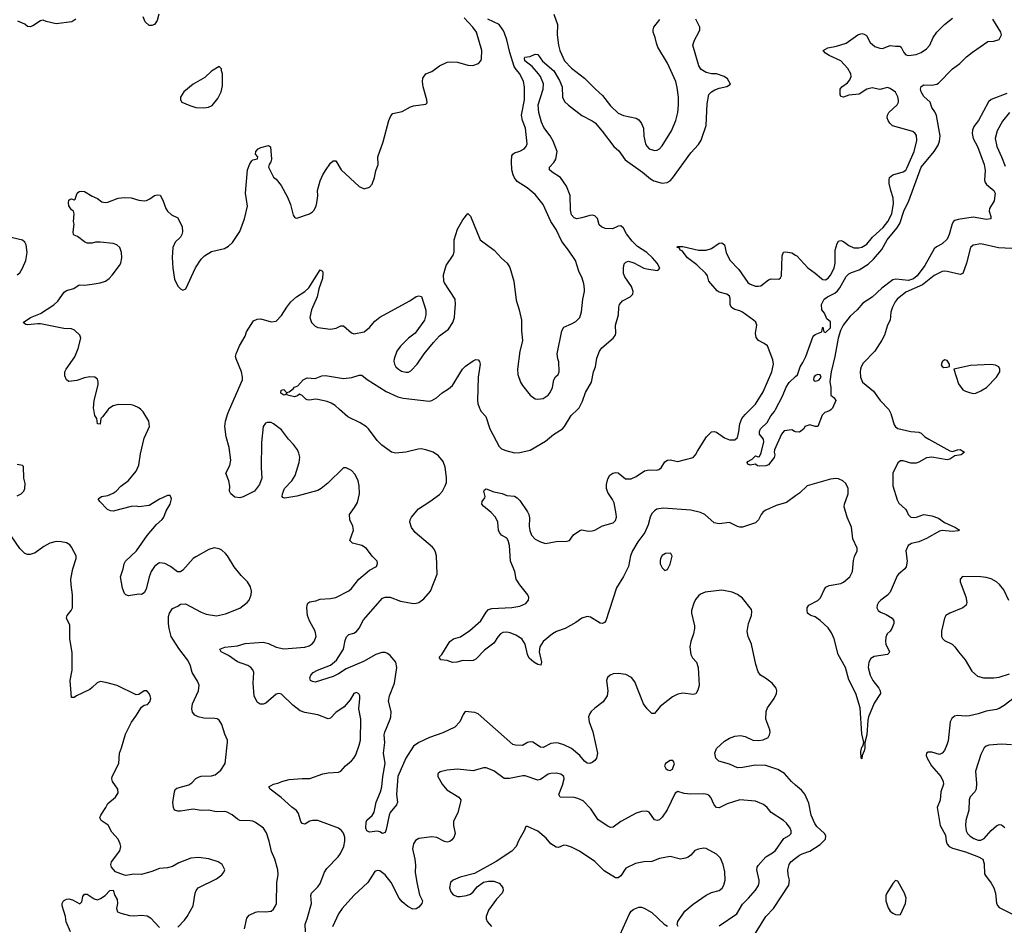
# Model space of a CAD drawing. Header units: inches. Extents: x 2134017 to 2292458, y 756222 to 916513.
# Tile 326 of 387: x 2234010 to 2241611, y 866021 to 873007. Entities that reach past the tile are written whole.
import ezdxf

# ---------------------------------------------------------------- set-up
doc = ezdxf.new("R2010")
doc.units = ezdxf.units.IN
doc.header["$MEASUREMENT"] = 0
for name, color, linetype in [('C2836', 7, 'Continuous'), ('C2837', 7, 'Continuous'), ('C2846', 7, 'Continuous'), ('C2847', 7, 'Continuous')]:
    doc.layers.add(name, color=color, linetype=linetype)

msp = doc.modelspace()

# ---------------------------------------------------------------- linework, layer by layer
at = {"layer": 'C2836', "color": 5}
for points, elevation in [([(2234693.3, 870000), (2234650, 869942.7), (2234634.8, 869930), (2234630, 869888), (2234610, 869888.7), (2234606, 869930), (2234590, 869954), (2234580.7, 870000)], 360), ([(2235746, 865994), (2235763.9, 866076.1), (2235781.4, 866098.5), (2235830, 866122.4), (2235850, 866126.4), (2235910, 866123.8), (2235950, 866130.6), (2235970, 866144.9), (2235985.1, 866170), (2235991.3, 866190), (2235994.7, 866350), (2236004, 866410), (2236003.5, 866450), (2235980.4, 866530), (2235953.5, 866590), (2235935.3, 866670), (2235914.5, 866734.5), (2235890.8, 866770.8), (2235830, 866813), (2235810, 866823), (2235790, 866826.3), (2235710, 866829.6), (2235690, 866839.6), (2235650, 866872.6), (2235610, 866892.4), (2235590, 866898.3), (2235530, 866896.3), (2235466, 866910), (2235410, 866906.3), (2235350, 866916.8), (2235250, 866900.4), (2235230, 866901.1), (2235204.5, 866910), (2235196.2, 866930), (2235192.5, 866967.5), (2235203.5, 867050), (2235211, 867069), (2235221.8, 867078.2), (2235314.6, 867105.4), (2235339.1, 867120.9), (2235370, 867152.4), (2235394.5, 867165.5), (2235410, 867170.3), (2235490, 867174.6), (2235517.4, 867182.6), (2235562.2, 867217.8), (2235596.3, 867270), (2235614.5, 867434.5), (2235613.6, 867450), (2235594.5, 867494.5), (2235571.1, 867571.1), (2235550, 867602.7), (2235532.8, 867612.8), (2235516.1, 867616.1), (2235430, 867619.7), (2235388.4, 867628.5), (2235361.7, 867641.7), (2235344, 867664), (2235338.7, 867690), (2235344.7, 867730), (2235389.6, 867830), (2235394.3, 867874.3), (2235383.3, 867903.3), (2235340.7, 867970), (2235326.9, 868030), (2235305.7, 868070), (2235237.4, 868157.4), (2235179.8, 868250), (2235162.5, 868310), (2235158, 868350), (2235158.2, 868401.8), (2235165.1, 868430), (2235190, 868465.5), (2235230, 868484), (2235250, 868498.8), (2235290, 868500.7), (2235410, 868435.5), (2235450, 868420.4), (2235530, 868408), (2235597.5, 868422.5), (2235710, 868468.4), (2235764.5, 868510), (2235780.7, 868530), (2235796.2, 868570), (2235798, 868598), (2235791.7, 868631.7), (2235769.4, 868670), (2235720, 868720), (2235665.2, 868785.2), (2235614.5, 868870), (2235598, 868890), (2235570, 868914.5), (2235550, 868924.5), (2235510, 868932), (2235470, 868919.5), (2235370, 868864.5), (2235350, 868849.4), (2235270, 868759.3), (2235250, 868746.6), (2235227.6, 868747.6), (2235173.2, 868790), (2235130, 868811.3), (2235090, 868817), (2235076, 868810), (2235050, 868789.2), (2235024.9, 868750), (2235008.7, 868710), (2234985.5, 868614.5), (2234970, 868585.2), (2234950, 868573.2), (2234930, 868575.1), (2234850, 868561.2), (2234830, 868569), (2234819.3, 868579.3), (2234802.5, 868622.5), (2234786.6, 868710), (2234809.5, 868770), (2234816.2, 868810), (2234827.6, 868830), (2234911.8, 868910), (2234993.1, 869026.9), (2235066.8, 869113.2), (2235110, 869150.5), (2235123, 869170), (2235140.9, 869219.1), (2235171.6, 869270), (2235181.2, 869310), (2235179.3, 869319.3), (2235170, 869335.3), (2235150, 869337.2), (2235090, 869309.3), (2235010, 869259.5), (2234930, 869249.4), (2234910, 869254), (2234870, 869252.3), (2234730, 869216.3), (2234710, 869217.6), (2234688.4, 869228.4), (2234627, 869290), (2234616, 869310), (2234642, 869330), (2234690, 869336.5), (2234730, 869353.7), (2234754, 869370), (2234791.2, 869408.8), (2234850, 869453.4), (2234910, 869523), (2234929.7, 869570), (2234941.3, 869658.7), (2234970, 869778), (2235011.9, 869868.1), (2235007.3, 869910), (2234962.5, 869982.5), (2234944.4, 870000)], 360), ([(2236215.1, 865970), (2236213.3, 866030), (2236229.8, 866070.2), (2236261.4, 866190), (2236257.4, 866250), (2236263, 866270), (2236310, 866317), (2236330, 866343.8), (2236363.5, 866430), (2236380.5, 866459.5), (2236467.1, 866550), (2236485.1, 866574.9), (2236511.4, 866630), (2236520.3, 866670), (2236520, 866700), (2236510, 866731.6), (2236493, 866753), (2236470, 866769.7), (2236310, 866828.3), (2236270, 866829.7), (2236250, 866824.2), (2236210, 866802), (2236190, 866805.2), (2236180.8, 866820.8), (2236162.5, 866882.5), (2236147.4, 866907.4), (2236110, 866932.8), (2236027.4, 867007.4), (2235942.7, 867070), (2235933.2, 867090), (2235968.7, 867110), (2236010, 867118.7), (2236034, 867130), (2236090, 867145.5), (2236190, 867153), (2236250, 867152.7), (2236350, 867188.2), (2236390, 867197.1), (2236470, 867203), (2236490, 867210.6), (2236525.1, 867250), (2236570.6, 867289.4), (2236589.8, 867310.2), (2236604.4, 867335.6), (2236630.6, 867409.4), (2236639.8, 867450), (2236642, 867610), (2236628.3, 867690), (2236636.4, 867770), (2236634.3, 867790), (2236627.3, 867807.3), (2236610, 867818), (2236590, 867809.3), (2236559.9, 867760.1), (2236514.5, 867705.5), (2236450, 867661.5), (2236410, 867619.7), (2236390, 867612.6), (2236310, 867645.4), (2236210, 867663.1), (2236174.8, 867674.8), (2236118.5, 867718.5), (2236030, 867803.7), (2236010, 867809.5), (2235990, 867804.5), (2235910, 867735.1), (2235890, 867726), (2235866, 867726), (2235842.5, 867742.5), (2235819.5, 867790), (2235811.1, 867890), (2235816.9, 867970), (2235810, 867992), (2235794, 868010), (2235770, 868026), (2235690, 868053.6), (2235621.8, 868101.8), (2235565.2, 868130), (2235554, 868150), (2235593.3, 868166.7), (2235690, 868176.5), (2235750, 868194.3), (2235890, 868206), (2235930, 868193.7), (2235990, 868165.3), (2236050, 868154.6), (2236210, 868165.7), (2236244, 868176), (2236268.3, 868191.7), (2236282.9, 868210), (2236297.4, 868250), (2236289.7, 868290), (2236246.2, 868370), (2236232.1, 868410), (2236225.1, 868470), (2236227.6, 868490), (2236235.1, 868504.9), (2236250, 868517.1), (2236295.6, 868524.4), (2236330, 868535.8), (2236410, 868541.3), (2236449.7, 868550.3), (2236550, 868600.4), (2236570, 868618.4), (2236628.2, 868691.8), (2236710, 868759.3), (2236765.2, 868790), (2236772.5, 868812.5), (2236769.3, 868830), (2236729.7, 868869.7), (2236687.9, 868927.9), (2236650, 868951.8), (2236579, 868970), (2236559.3, 868990), (2236585.6, 869070), (2236580.5, 869100.5), (2236558, 869150), (2236556, 869190), (2236595.2, 869244.8), (2236616.6, 869283.4), (2236633.7, 869350), (2236629.7, 869410), (2236622, 869450), (2236598.3, 869498.3), (2236570, 869529.2), (2236530, 869549.2), (2236510, 869549.2), (2236387.7, 869432.3), (2236338, 869390), (2236310, 869374), (2236150, 869331.5), (2236055.3, 869315.3), (2236041.2, 869321.2), (2236035.3, 869330), (2236037.2, 869350), (2236052.7, 869390), (2236110.9, 869449.1), (2236136.4, 869490), (2236167.1, 869590), (2236171, 869631), (2236164.2, 869664.2), (2236153.3, 869690), (2236124.2, 869730), (2236086, 869770), (2236030, 869842), (2235969, 869890), (2235950, 869898.4), (2235921.1, 869898.9), (2235906.6, 869893.4), (2235888, 869870), (2235875.3, 869744.7), (2235874.9, 869550), (2235879.3, 869470), (2235859.9, 869420.1), (2235822.8, 869370), (2235734.2, 869325.8), (2235710, 869319.5), (2235670, 869324.5), (2235639, 869350), (2235629.5, 869369.5), (2235632.5, 869407.5), (2235625.1, 869450), (2235600.7, 869510), (2235632.9, 869567.1), (2235638.9, 869610), (2235625.8, 869705.8), (2235604.2, 869790), (2235593, 869870), (2235598.7, 869910), (2235616.1, 869970), (2235629.2, 870000)], 340), ([(2240000, 867102.3), (2239967.3, 867130), (2239913, 867193), (2239862.4, 867222.4), (2239770, 867254.2), (2239690, 867257.2), (2239590, 867238), (2239550, 867235.6), (2239490, 867263.6), (2239406.8, 867286.8), (2239384, 867310), (2239377, 867350), (2239390, 867384), (2239450, 867440.5), (2239490, 867465.5), (2239530, 867479.3), (2239574.2, 867485.8), (2239610, 867478.4), (2239670, 867450.3), (2239710, 867446.5), (2239750, 867451.7), (2239787, 867470), (2239798.7, 867490), (2239802, 867510), (2239799.7, 867530), (2239770.9, 867610), (2239771.1, 867670), (2239782.7, 867697.3), (2239834.7, 867770), (2239852, 867810), (2239855.1, 867830), (2239849.4, 867850), (2239818, 867890), (2239768.1, 867928.1), (2239729.7, 867949.7), (2239710, 867975.3), (2239692.2, 868032.3), (2239660.3, 868190), (2239634, 868250), (2239626.3, 868286.4), (2239635.9, 868350), (2239659.7, 868410), (2239662.4, 868442.4), (2239658.3, 868458.3), (2239590, 868543.6), (2239550, 868571.5), (2239510, 868591.3), (2239430, 868605.7), (2239301, 868590), (2239265.4, 868574.6), (2239250, 868562), (2239226.8, 868533.2), (2239213.9, 868506.1), (2239197, 868450), (2239195.3, 868430), (2239220.3, 868330), (2239220.3, 868310), (2239211.6, 868270), (2239190.2, 868210), (2239183.6, 868170), (2239192, 868110), (2239204.8, 868084.8), (2239234, 868050), (2239247.9, 868010), (2239254.7, 867870), (2239245.5, 867834.5), (2239230, 867807.6), (2239210, 867800.5), (2239130, 867811.1), (2239090, 867804.7), (2239050, 867784.2), (2238953.7, 867710), (2238910, 867655.6), (2238890, 867653.6), (2238853.3, 867690), (2238825.1, 867730), (2238758.5, 867898.5), (2238732.3, 867932.3), (2238690, 867955.8), (2238630, 867964.2), (2238590, 867959.6), (2238567.3, 867950), (2238547.6, 867932.4), (2238538.7, 867910), (2238550.3, 867830), (2238544.2, 867790), (2238514, 867746), (2238450, 867697.2), (2238422.4, 867670), (2238407.3, 867650), (2238400.6, 867630), (2238406.6, 867590), (2238433.7, 867513.7), (2238470.8, 867350), (2238461.4, 867310), (2238450, 867291.8), (2238430, 867276.2), (2238410, 867269.8), (2238390, 867272.6), (2238370, 867288.2), (2238335, 867330), (2238270, 867383.9), (2238210, 867412.4), (2238170, 867425), (2238150, 867427.8), (2238110, 867423.1), (2238050, 867393.6), (2238030, 867395.9), (2237970, 867434.5), (2237950, 867436), (2237930.5, 867430), (2237890, 867408.9), (2237838, 867410), (2237816.3, 867416.3), (2237550, 867651.5), (2237522.3, 867662.3), (2237448.8, 867671.2), (2237432, 867648), (2237408.7, 867590), (2237370, 867549.6), (2237275.6, 867504.4), (2237173, 867470), (2237090, 867432.3), (2237050, 867402), (2236990.9, 867310), (2236927.7, 867170), (2236919.7, 867030), (2236925.3, 866970), (2236919.5, 866950), (2236870.2, 866890), (2236861, 866870), (2236839, 866761), (2236830, 866736), (2236810, 866729.2), (2236790, 866742.9), (2236770, 866747.6), (2236710, 866739.6), (2236690, 866749.4), (2236682.2, 866770), (2236683.1, 866816.9), (2236688.8, 866831.2), (2236730, 866868.7), (2236745.3, 866894.7), (2236761.2, 866970), (2236795.2, 867050), (2236805.8, 867090), (2236813.6, 867170), (2236831.1, 867270), (2236818.2, 867350), (2236827.6, 867430), (2236824.5, 867490), (2236828.3, 867511.7), (2236870.8, 867610), (2236875.3, 867630), (2236878, 867670), (2236857.6, 867750), (2236865, 867790), (2236903.9, 867890), (2236922, 868010), (2236913.6, 868050), (2236870, 868102.2), (2236850, 868118.5), (2236830, 868125.5), (2236804.5, 868124.5), (2236758.7, 868110), (2236663.3, 868056.6), (2236530, 867999.9), (2236470, 867959.8), (2236430, 867939.8), (2236290, 867897), (2236270, 867900.9), (2236254, 867910), (2236249.3, 867930), (2236257.2, 867950), (2236276, 867970), (2236309.6, 867990), (2236410, 868027.8), (2236454.6, 868065.4), (2236510, 868150.4), (2236522.7, 868217.3), (2236533.8, 868246.2), (2236550, 868264), (2236590, 868274.2), (2236610, 868286.4), (2236630, 868314), (2236663.7, 868376.3), (2236810, 868544), (2236830, 868552.4), (2236870, 868551.3), (2236950, 868520.9), (2237050, 868503.1), (2237070, 868504.9), (2237090, 868512.2), (2237130, 868539.3), (2237181.4, 868598.6), (2237231.9, 868730), (2237226.6, 868870), (2237220.5, 868900.5), (2237210, 868922.9), (2237197.3, 868937.3), (2237063.5, 869050), (2237034.5, 869090), (2237022, 869130), (2237025.1, 869150), (2237035.1, 869170), (2237087.2, 869232.8), (2237176.9, 869290), (2237250, 869344.9), (2237272.8, 869370), (2237295.1, 869410), (2237303.5, 869436.5), (2237304.1, 869475.9), (2237293.8, 869553.8), (2237278.8, 869598.8), (2237241.8, 869641.8), (2237202.7, 869670), (2237144, 869690), (2237110, 869695.4), (2237086, 869694), (2236990, 869672), (2236910, 869662.9), (2236879, 869670), (2236805.6, 869725.6), (2236770, 869760.9), (2236702.9, 869850), (2236686.1, 869866.1), (2236637.7, 869897.7), (2236542.7, 869942.7), (2236477.9, 870000)], 320), ([(2240000, 869332.7), (2239930, 869282.7), (2239850, 869259.1), (2239770, 869224.5), (2239750, 869210.8), (2239733.2, 869190), (2239711.9, 869148.1), (2239690, 869125.1), (2239590, 869092.4), (2239570, 869091.1), (2239550, 869096.9), (2239490, 869127.8), (2239410, 869116.9), (2239370, 869126.3), (2239299.6, 869190), (2239264.5, 869204.5), (2239190, 869222.9), (2238978.2, 869238.2), (2238929.4, 869230.6), (2238910, 869219.1), (2238890, 869198), (2238877.6, 869170), (2238862, 869110), (2238834.5, 869050), (2238781.8, 868978.2), (2238740.6, 868910), (2238726, 868870), (2238710.1, 868790), (2238670, 868710.6), (2238616.6, 868623.4), (2238534.7, 868370), (2238524.5, 868355.5), (2238510, 868348.7), (2238490, 868350.8), (2238416.9, 868396.9), (2238390, 868402.8), (2238350, 868390.8), (2238303.8, 868356.2), (2238219.6, 868310), (2238153.8, 868286.2), (2238123.8, 868270), (2238050.5, 868209.4), (2238025, 868170), (2238019, 868130), (2238038, 868050), (2238032.5, 868027.5), (2238010, 868033), (2237977.6, 868050), (2237941.7, 868081.7), (2237929.9, 868109.9), (2237910.6, 868190), (2237886, 868230), (2237840, 868260), (2237797.1, 868277.1), (2237770, 868282.7), (2237740.4, 868279.6), (2237721.3, 868270), (2237702.9, 868250), (2237670, 868196.4), (2237596.7, 868143.3), (2237530, 868075.1), (2237510, 868064.4), (2237490, 868060.2), (2237430, 868062.6), (2237384, 868050), (2237350, 868047.3), (2237310, 868063.5), (2237262, 868070), (2237248.7, 868090), (2237269, 868110), (2237331.5, 868210), (2237359.5, 868230), (2237413.3, 868246.7), (2237484.1, 868295.9), (2237569.9, 868370.1), (2237610, 868437.1), (2237630, 868458.3), (2237654.8, 868465.2), (2237810, 868473.2), (2237870, 868482.3), (2237916.2, 868503.8), (2237936.4, 868530), (2237939.8, 868550), (2237932.3, 868570), (2237870, 868646.1), (2237843, 868690), (2237831.4, 868750), (2237799.7, 868830), (2237791.3, 868951.3), (2237781.6, 868990), (2237770, 869007.7), (2237729.8, 869029.8), (2237714.3, 869050), (2237707.2, 869070), (2237702, 869130), (2237683.9, 869170), (2237650, 869206.3), (2237590, 869253.2), (2237576, 869270), (2237579.3, 869290), (2237600.9, 869319.1), (2237602.9, 869330), (2237593.6, 869370), (2237598.9, 869381.1), (2237610, 869388.2), (2237670, 869364.9), (2237733.1, 869353.1), (2237770, 869337.2), (2237830, 869331.7), (2237850, 869318.4), (2237870, 869298.4), (2237930.2, 869210), (2237939.3, 869190), (2237944.5, 869164.4), (2237943.2, 869096.8), (2237947.1, 869067), (2237961.8, 869030), (2237990, 868999.6), (2238030, 868978.3), (2238070, 868967), (2238150, 868980.4), (2238235.9, 868984.1), (2238253.2, 868990), (2238286, 869034), (2238334.2, 869065.8), (2238350, 869070.4), (2238401.8, 869061.8), (2238430, 869062.9), (2238450, 869069.3), (2238510, 869103), (2238590, 869125.6), (2238610, 869144.9), (2238616, 869170), (2238614.9, 869194.9), (2238598.7, 869278.7), (2238586.6, 869306.6), (2238550, 869360.9), (2238539.1, 869390), (2238539.7, 869420.3), (2238550, 869464.7), (2238566.3, 869493.7), (2238589, 869510), (2238610, 869514.4), (2238630, 869510.3), (2238686.2, 869466.2), (2238730, 869465.6), (2238770, 869483), (2238833.2, 869526.8), (2238870, 869534), (2238928.9, 869531.1), (2238943.7, 869536.3), (2238962, 869550), (2238990, 869595.8), (2239010, 869608.8), (2239030, 869612.2), (2239090, 869598.7), (2239210, 869628.9), (2239227.8, 869650), (2239241.4, 869678.6), (2239312.4, 869790), (2239350, 869827.6), (2239370, 869831.3), (2239390, 869825.2), (2239450, 869781.7), (2239490, 869766.3), (2239530, 869765.2), (2239550, 869784.4), (2239561.1, 869830), (2239568.2, 869890), (2239585.2, 869930), (2239610, 869961.2), (2239649.2, 870000)], 280), ([(2237563.5, 870000), (2237570, 869988), (2237606.9, 869946.9), (2237640.2, 869850), (2237710, 869714.9), (2237730, 869697), (2237762.4, 869682.4), (2237830, 869666.5), (2237871.4, 869668.6), (2237950, 869686), (2238070, 869756.5), (2238130, 869806.3), (2238199.7, 869850), (2238216.4, 869870), (2238266.1, 869953.9), (2238315.4, 870000)], 320), ([(2240000, 869828.2), (2239990, 869829.2), (2239970, 869842), (2239910, 869835.3), (2239890, 869808.7), (2239837.3, 869690), (2239834.8, 869670), (2239838.8, 869650), (2239834.8, 869630), (2239790, 869574), (2239770, 869566), (2239722.7, 869562.7), (2239705.6, 869565.6), (2239690, 869578), (2239650, 869569.2), (2239630, 869578), (2239626, 869590), (2239630, 869598), (2239664, 869616), (2239690, 869642), (2239710, 869634), (2239722, 869638), (2239734, 869666), (2239753.2, 869750), (2239752, 869772), (2239721.2, 869810), (2239722, 869830), (2239729.6, 869850), (2239779.8, 869900.2), (2239808.4, 869950), (2239836.6, 869983.4), (2239845.2, 870000)], 260), ([(2233990, 869332.7), (2234019.7, 869350), (2234040.4, 869370), (2234049.8, 869390), (2234052.2, 869430), (2234041.3, 869470), (2234039, 869559), (2234030, 869568), (2233990, 869575.3)], 380), ([(2235230, 866006.8), (2235280.6, 866059.4), (2235302.9, 866090), (2235348.1, 866171.9), (2235364, 866270), (2235371.8, 866290), (2235387.3, 866310), (2235530, 866379.3), (2235569.3, 866410), (2235586, 866430), (2235592.7, 866450), (2235573.2, 866490), (2235542, 866510), (2235470, 866534.5), (2235390, 866542.9), (2235330, 866537.6), (2235237.3, 866502.7), (2235190, 866475.1), (2235150, 866463.7), (2235090, 866458), (2235030, 866435.1), (2234950, 866412.3), (2234890, 866415.1), (2234830, 866405.2), (2234810, 866409), (2234750, 866434), (2234719, 866470), (2234713.2, 866490), (2234719.3, 866510), (2234783.5, 866596.5), (2234789.7, 866630), (2234786.2, 866650), (2234770, 866684.2), (2234720.4, 866740.4), (2234693.6, 866793.6), (2234639, 866830), (2234629.2, 866850), (2234636, 866870), (2234675.1, 866930), (2234690, 866961), (2234749.5, 867010.5), (2234770, 867042), (2234766.6, 867070), (2234727, 867130), (2234720.7, 867150), (2234722.9, 867170), (2234774, 867270), (2234780.5, 867350), (2234796.3, 867390), (2234825.3, 867494.7), (2234871.9, 867588.1), (2234906.8, 867633.2), (2234950, 867704.7), (2234970, 867718), (2234995.1, 867724.9), (2235014.8, 867745.2), (2235021.2, 867770), (2235017.2, 867790), (2235009.3, 867809.3), (2234990, 867828.7), (2234970, 867829), (2234930, 867802), (2234910, 867799), (2234762, 867870), (2234675.2, 867895.2), (2234630, 867901.6), (2234607.4, 867892.6), (2234570, 867854.5), (2234550, 867840.7), (2234447.9, 867792.1), (2234430, 867779), (2234410, 867778), (2234398.7, 867910), (2234415.8, 867990), (2234415.6, 868124.4), (2234397.7, 868230), (2234395.6, 868335.6), (2234371.8, 868390), (2234376.2, 868410), (2234407.6, 868450), (2234416.9, 868470), (2234416.9, 868570), (2234406.4, 868646.4), (2234405.6, 868690), (2234421.1, 868770), (2234446.6, 868850), (2234446, 868870), (2234410, 868938.4), (2234395.9, 868955.9), (2234370, 868971.1), (2234330, 868979.7), (2234290, 868980.5), (2234242.8, 868970), (2234196, 868944), (2234130, 868895.1), (2234090, 868881.7), (2234070, 868881), (2234050, 868888.4), (2234010, 868928.5), (2233944.4, 869024.4)], 380), ([(2239410, 866017.7), (2239546.3, 866110), (2239590, 866184.2), (2239637.2, 866230), (2239689, 866291), (2239712.3, 866327.7), (2239717.6, 866350), (2239717.2, 866370), (2239699.8, 866450), (2239702.8, 866470), (2239710, 866483.1), (2239769.9, 866550.1), (2239821.3, 866578.7), (2239843.2, 866596.8), (2239908.9, 866691.1), (2239950, 866712.7), (2239965.6, 866730), (2239966.3, 866750), (2239958.3, 866770), (2239930, 866807.6), (2239906, 866830), (2239811.8, 866890), (2239779.7, 866930), (2239751.7, 866951.7), (2239690, 866979.7), (2239570, 866988.4), (2239470, 866958.7), (2239410, 866927.8), (2239390, 866929.6), (2239370, 866949.4), (2239346.3, 867006.3), (2239330, 867023.6), (2239317.2, 867030), (2239290, 867035.6), (2239190, 867032.8), (2239138.7, 867038.7), (2239090, 867052.3), (2239070, 867041.2), (2239007.5, 866912.5), (2238970, 866854), (2238950, 866835.1), (2238930, 866828.5), (2238910, 866834), (2238870, 866894.7), (2238850, 866902), (2238810, 866898.3), (2238770, 866886), (2238650, 866822), (2238590, 866776.9), (2238570, 866775.8), (2238550, 866784.7), (2238475, 866835), (2238420, 866920), (2238359.8, 866979.8), (2238319.6, 866999.6), (2238290, 867007.3), (2238181.2, 867010), (2238171.8, 867030), (2238199.2, 867100.8), (2238212.6, 867150), (2238209.5, 867170), (2238186.9, 867186.9), (2238150, 867194.3), (2238110, 867192.4), (2238090, 867187.1), (2238030, 867145.6), (2238010, 867141.6), (2237912.7, 867172.7), (2237894.3, 867174.3), (2237790, 867153.3), (2237750, 867153.5), (2237670, 867212.6), (2237610, 867236.9), (2237590, 867235.6), (2237510, 867213.6), (2237390, 867225.7), (2237310, 867216.9), (2237255.9, 867204.1), (2237238.8, 867190), (2237238.8, 867170), (2237270.7, 867110), (2237306, 867066), (2237401, 867010), (2237414, 866990), (2237413.4, 866970), (2237393, 866890), (2237358.8, 866821.2), (2237358, 866790), (2237372.2, 866730), (2237361.6, 866698.4), (2237342.9, 866677.1), (2237330, 866667.1), (2237310, 866662.7), (2237290, 866666.6), (2237230, 866697.7), (2237190, 866702.4), (2237090, 866689.6), (2237065.5, 866674.5), (2237048.8, 866650), (2237043.1, 866610), (2237060.3, 866530), (2237065.1, 866485.1), (2237063.6, 866430), (2237074.7, 866350), (2237096.3, 866256.3), (2237118, 866210), (2237113.8, 866190), (2237090, 866160.2), (2237070, 866147.1), (2237045.8, 866145.8), (2237006.2, 866166.2), (2236962, 866202), (2236938.7, 866230), (2236876.4, 866350), (2236830, 866409.7), (2236790, 866440.5), (2236770, 866444.7), (2236750, 866435.1), (2236696, 866350), (2236590, 866251.6), (2236498.9, 866150), (2236470.3, 866110), (2236424, 866010)], 340), ([(2239092.7, 866012.7), (2239086, 866026), (2239089.3, 866049.3), (2239145.6, 866130), (2239210, 866183.8), (2239310, 866253.7), (2239350, 866273.7), (2239410, 866290.4), (2239432.7, 866307.3), (2239446.6, 866330), (2239456.4, 866370), (2239453.9, 866433.9), (2239441.3, 866490), (2239418.5, 866538.5), (2239390, 866569.5), (2239310, 866612.3), (2239290, 866615.1), (2239250, 866609.4), (2239221.3, 866598.7), (2239190, 866562.7), (2239170, 866546.6), (2239150, 866538), (2239110, 866532.3), (2239030, 866552.3), (2238950, 866535.1), (2238890, 866513.5), (2238828.9, 866511.1), (2238763.4, 866496.6), (2238690, 866462.7), (2238650, 866402.7), (2238630, 866386.6), (2238610, 866387), (2238522, 866442), (2238450, 866511.8), (2238330, 866592), (2238270, 866622.7), (2238230, 866637.2), (2238210, 866639), (2238170, 866621.2), (2238150, 866622.7), (2238110, 866649.4), (2238074.2, 866694.2), (2238010, 866746.6), (2237930, 866782), (2237918, 866782), (2237904.9, 866750), (2237862, 866678), (2237843.1, 866630), (2237810, 866594), (2237687.5, 866512.5), (2237519.5, 866420.5), (2237410, 866391.3), (2237354.8, 866370), (2237336.3, 866350), (2237328.2, 866310), (2237338.3, 866278.3), (2237356.5, 866256.5), (2237390, 866242.4), (2237410, 866242.4), (2237458, 866250), (2237490, 866262), (2237510, 866278.8), (2237542.4, 866317.6), (2237590, 866353.4), (2237630, 866360.5), (2237670, 866360.5), (2237710, 866344.9), (2237730, 866326), (2237739.1, 866310), (2237742, 866290), (2237733.4, 866270), (2237690, 866222), (2237630, 866137.6), (2237610.3, 866090), (2237610.4, 866070), (2237619.3, 866050), (2237652.6, 866012.6)], 360), ([(2239670, 865926.5), (2239770, 866087.7), (2239829.8, 866150), (2239946.4, 866330), (2239952.9, 866370), (2239941.8, 866410), (2239939, 866450), (2239949, 866490), (2239963.5, 866510), (2240000, 866538.7)], 320), ([(2234402.6, 865970), (2234368.9, 866048.9), (2234364, 866090), (2234337.4, 866170), (2234336.3, 866190), (2234348, 866210), (2234370, 866223.1), (2234390, 866224.6), (2234417.8, 866217.7), (2234472.9, 866187.1), (2234490, 866202), (2234498, 866242), (2234510, 866262), (2234530, 866261), (2234585.2, 866225.2), (2234610, 866218), (2234633.6, 866226.4), (2234668.4, 866251.6), (2234706, 866290), (2234730, 866292), (2234744.7, 866250), (2234761, 866221), (2234764, 866190), (2234758, 866150), (2234765.1, 866125.1), (2234790, 866113.4), (2234856.1, 866096.1), (2234890, 866092.7), (2234950, 866098.4), (2234993.8, 866093.8), (2235018.7, 866078.7), (2235090, 866003.8)], 380), ([(2238645.7, 865950), (2238714.6, 866105.4), (2238730, 866128.8), (2238750, 866145.7), (2238790, 866160.3), (2238810, 866160.3), (2238830, 866154), (2238890, 866120.3), (2238984, 866030), (2239010, 866015.5)], 360)]:
    msp.add_lwpolyline(points, dxfattribs=dict(at, elevation=elevation))
for points, elevation in [([(2239030, 868892.8), (2238994.8, 868890), (2238970, 868872.6), (2238955.8, 868850), (2238952.8, 868832.8), (2238954.9, 868810), (2238970, 868778.8), (2238990, 868758.8), (2239010, 868766.8), (2239030, 868806), (2239047.5, 868867.5), (2239035.6, 868890)], 320), ([(2239052.3, 867292.3), (2239030, 867292.3), (2238996, 867270), (2238986.8, 867250), (2238998, 867230), (2239010, 867221), (2239030, 867216), (2239050, 867224.7), (2239065.2, 867270)], 340)]:
    msp.add_lwpolyline(points, close=True, dxfattribs=dict(at, elevation=elevation))
at = {"layer": 'C2837', "color": 5}
for points, elevation in [([(2234442, 873010), (2234412, 872990), (2234290, 872975.3), (2234212.9, 872992.9), (2234190, 873004), (2234170, 872999), (2234110, 872960.7), (2234090, 872952.3), (2234070, 872953.2), (2234050, 872973.2), (2233996, 872996)], 360), ([(2234580.7, 870000), (2234578.7, 870010), (2234583.9, 870070), (2234614.7, 870190), (2234615.6, 870210), (2234610, 870233.2), (2234589.5, 870249.5), (2234550, 870251.6), (2234510, 870245.1), (2234450, 870222.9), (2234390, 870216), (2234370, 870229), (2234358.9, 870258.9), (2234358, 870290), (2234367.3, 870310), (2234434.6, 870405.4), (2234461, 870470), (2234480.5, 870550), (2234473.3, 870573.3), (2234431.5, 870611.5), (2234410, 870621.7), (2234350, 870623.9), (2234170, 870660.4), (2234150, 870662), (2234072.3, 870652.3), (2234056, 870656), (2234035.3, 870670), (2234092.3, 870710), (2234170, 870740.3), (2234272.5, 870807.5), (2234303.6, 870836.4), (2234354.2, 870905.8), (2234370, 870918.4), (2234427.2, 870932.7), (2234470, 870961.6), (2234510, 870960.2), (2234570, 870967.1), (2234630, 870977.3), (2234671.8, 870990), (2234699.6, 871010), (2234724, 871036), (2234780.5, 871110), (2234789.6, 871130), (2234798.4, 871170), (2234794.5, 871210), (2234782.7, 871250), (2234759, 871270), (2234730, 871279.5), (2234630, 871291.8), (2234594, 871290), (2234570, 871283.7), (2234530, 871283.7), (2234510, 871293.2), (2234455.5, 871335.5), (2234430, 871344), (2234426, 871350), (2234421.2, 871370), (2234429.4, 871430), (2234424.5, 871450), (2234429.4, 871510), (2234424, 871530), (2234410, 871541.2), (2234389.4, 871570), (2234385.6, 871594.4), (2234390, 871614), (2234398, 871622), (2234410, 871624.7), (2234430, 871618), (2234437.2, 871622.8), (2234453.2, 871670), (2234470, 871682), (2234490, 871684.9), (2234510, 871680.5), (2234570, 871644.9), (2234610, 871627.3), (2234642.8, 871602.8), (2234670, 871597.1), (2234690, 871600.4), (2234768.6, 871631.4), (2234815.3, 871635.3), (2234870, 871634), (2234930, 871615.8), (2234969.6, 871610.4), (2234987.5, 871612.5), (2235014.5, 871625.5), (2235050, 871650.8), (2235070, 871656), (2235093.4, 871653.4), (2235115.1, 871615.1), (2235138, 871550), (2235150, 871530.8), (2235182, 871502), (2235230, 871478.8), (2235264, 871410), (2235266.8, 871370), (2235261, 871350), (2235250, 871329), (2235210.5, 871289.5), (2235190.7, 871250), (2235187.5, 871172.5), (2235190.6, 871089.4), (2235204.9, 871004.9), (2235230, 870951.3), (2235250, 870931.3), (2235270, 870921), (2235293.2, 870930), (2235366.1, 871093.9), (2235410, 871160.5), (2235435.2, 871184.8), (2235490, 871219.3), (2235590, 871242.6), (2235620.6, 871259.4), (2235651.6, 871288.4), (2235710, 871373), (2235746, 871470), (2235769.4, 871569.4), (2235753, 871670), (2235767.8, 871850), (2235785.1, 871894.9), (2235802, 871918), (2235810, 871926), (2235846, 871934), (2235848, 871950), (2235829.2, 871970), (2235832.7, 871990), (2235850, 872010.4), (2235870, 872020.4), (2235930, 872036), (2235946, 872026), (2235953.7, 871930), (2235948.7, 871911.3), (2235934.8, 871890), (2235931, 871870), (2235970, 871792), (2235990, 871778), (2236027.9, 871727.9), (2236078, 871638), (2236100.9, 871580.9), (2236120.3, 871500.3), (2236130, 871482.8), (2236138.5, 871478.5), (2236150, 871475.5), (2236246, 871510), (2236270, 871523.7), (2236282, 871538), (2236298.5, 871570), (2236304.7, 871595.3), (2236310.9, 871649.1), (2236307.4, 871690), (2236330, 871762.8), (2236349.8, 871810.2), (2236370, 871844), (2236410, 871900.7), (2236430, 871918), (2236450, 871918), (2236491.3, 871850), (2236630, 871721), (2236670, 871701), (2236710, 871716), (2236730, 871738), (2236749.4, 871790.6), (2236758.6, 871841.4), (2236776, 871890), (2236774.5, 871950), (2236815.8, 872064.2), (2236858.5, 872230), (2236873.9, 872266.1), (2236890, 872283.1), (2236962, 872298), (2237025.8, 872334.2), (2237050, 872341.6), (2237144.7, 872355.3), (2237155.5, 872364.5), (2237152.7, 872390), (2237123.6, 872490), (2237118, 872530), (2237122.9, 872557.1), (2237145.2, 872590), (2237191.5, 872608.5), (2237250, 872650.5), (2237310, 872678.8), (2237330, 872682.8), (2237390, 872679.1), (2237470, 872655.8), (2237506.6, 872653.4), (2237551.9, 872668.1), (2237569.5, 872690.5), (2237574.7, 872705.3), (2237576.9, 872770), (2237536.1, 872910), (2237507.6, 872950), (2237440.2, 873020.2)], 360), ([(2235084.2, 873050), (2235070, 873001.2), (2235050, 872969.3), (2235030, 872960.9), (2235010, 872962.7), (2234979.3, 872990), (2234962.7, 873030)], 360), ([(2235629.2, 870000), (2235729.8, 870230), (2235730.6, 870250), (2235722.1, 870290), (2235680.7, 870390), (2235675.8, 870410), (2235681.1, 870430), (2235706, 870490), (2235750, 870564.4), (2235761.1, 870599), (2235815.4, 870684.6), (2235843.1, 870696.9), (2235870, 870699.5), (2235950, 870674.9), (2235990, 870682), (2236030, 870724), (2236071.3, 870790), (2236103.6, 870830), (2236147.3, 870870), (2236209.8, 870910.2), (2236240.6, 870939.4), (2236330, 871078), (2236346.4, 871066.4), (2236350, 871054), (2236346.4, 871010), (2236318, 870930), (2236306, 870870), (2236263.6, 870770), (2236248.9, 870710), (2236261.3, 870670), (2236290, 870642.4), (2236310, 870632.4), (2236410, 870620.5), (2236451.8, 870628.2), (2236490, 870646), (2236510, 870646), (2236570, 870591.3), (2236590, 870582.8), (2236670, 870599.1), (2236710, 870632.7), (2236750, 870681.6), (2236790, 870713), (2237022, 870838), (2237070, 870871), (2237090, 870876), (2237110.6, 870870.6), (2237144.9, 870764.9), (2237145.5, 870730), (2237134.9, 870690), (2237063, 870590), (2237010, 870549.4), (2236950, 870489.3), (2236921.6, 870450), (2236900.4, 870390), (2236898.4, 870370), (2236903.8, 870350), (2236913.4, 870330), (2236934, 870310), (2236956.7, 870296.7), (2236990, 870288.5), (2237010, 870288.4), (2237030, 870299.3), (2237078.4, 870350), (2237131.1, 870428.9), (2237203, 870517), (2237250, 870567.3), (2237320.5, 870619.5), (2237354.5, 870670), (2237365.6, 870710), (2237369.6, 870750), (2237375.1, 870810), (2237371.8, 870850), (2237290, 870978), (2237285.2, 870990), (2237282, 871038), (2237302, 871110), (2237357.2, 871190), (2237363.2, 871216.8), (2237363.6, 871310), (2237389.8, 871390.2), (2237430, 871462.8), (2237470, 871511.3), (2237490, 871491.3), (2237564.4, 871310), (2237672.4, 871230), (2237730, 871168), (2237773.4, 871130), (2237794.6, 871094.6), (2237823.7, 870990), (2237843.6, 870843.6), (2237866.4, 870770), (2237882.4, 870690), (2237883.1, 870610), (2237891.6, 870530), (2237870.3, 870449.7), (2237851.5, 870310), (2237856, 870270), (2237875.8, 870210), (2237890, 870184.9), (2237950, 870110.5), (2237990, 870082.4), (2238010, 870078.4), (2238050, 870084.4), (2238089.4, 870110), (2238105.1, 870130), (2238122.4, 870170), (2238134, 870230), (2238146.9, 870253.1), (2238166, 870270), (2238173.6, 870290), (2238171.7, 870368.3), (2238163.6, 870390), (2238158, 870430), (2238193.7, 870606.3), (2238210, 870636.3), (2238270, 870660.3), (2238301.8, 870678.2), (2238334, 870710), (2238347.4, 870752.6), (2238356.4, 870850), (2238369.7, 870910), (2238371.1, 870931.1), (2238364.7, 870970), (2238352.7, 871012.7), (2238326.3, 871066.3), (2238300.5, 871150), (2238247.1, 871230), (2238195.2, 871295.2), (2238150, 871387.8), (2238110.8, 871450), (2238050, 871581.6), (2237990, 871658.7), (2237927, 871710), (2237850, 871759.6), (2237830, 871786.6), (2237819.7, 871810), (2237808.4, 871850), (2237805.9, 871914.1), (2237810, 871958), (2237817.2, 871970), (2237830, 871979.1), (2237870, 871992), (2237902.9, 872010), (2237920.5, 872030), (2237928.2, 872050), (2237913.6, 872170), (2237891.7, 872230), (2237884.6, 872270), (2237906, 872390), (2237905.5, 872490), (2237899.3, 872530), (2237871.6, 872590), (2237842.2, 872622.2), (2237826.9, 872646.9), (2237793.7, 872753.7), (2237770, 872851.3), (2237750, 872911.1), (2237739.1, 872930), (2237710, 872970.8), (2237623.6, 873010)], 340), ([(2238315.4, 870000), (2238328.1, 870011.9), (2238354.8, 870065.2), (2238378.7, 870130), (2238423.1, 870210), (2238440.3, 870290), (2238454, 870330), (2238464.1, 870395.9), (2238484.7, 870450), (2238504.4, 870475.6), (2238592.3, 870550), (2238607.6, 870570), (2238611.2, 870590), (2238608.7, 870650), (2238633.6, 870730), (2238633.7, 870790), (2238638.9, 870810), (2238662.5, 870837.5), (2238722.7, 870870), (2238742.9, 870890), (2238745.1, 870910), (2238731.8, 870950), (2238682.3, 871022.3), (2238671.6, 871050), (2238669.8, 871090.2), (2238677.2, 871122.7), (2238690, 871137.6), (2238710, 871143.6), (2238750, 871132.6), (2238827.4, 871090), (2238850, 871083.9), (2238930, 871072.2), (2238942.4, 871077.6), (2238950.7, 871090), (2238931.6, 871130), (2238894, 871170), (2238850, 871211.3), (2238778.3, 871258.3), (2238737.9, 871297.9), (2238695, 871355), (2238670, 871397.6), (2238650, 871415.8), (2238630, 871414), (2238586.2, 871393.8), (2238530, 871396), (2238500.9, 871410), (2238484.2, 871424.2), (2238470, 871472.3), (2238450, 871494), (2238430, 871498.3), (2238410, 871496.4), (2238350, 871478.3), (2238310, 871471.8), (2238290, 871479.5), (2238270, 871502.7), (2238261.4, 871541.4), (2238259.8, 871650), (2238230, 871723.7), (2238183.5, 871790), (2238121, 871830), (2238099.8, 871850), (2238100.3, 871870), (2238134, 871906), (2238149, 871930), (2238158.9, 871990), (2238129, 872070), (2238104.7, 872110), (2238054.8, 872174.8), (2238036.9, 872216.9), (2238017.7, 872290), (2238013.1, 872350), (2238051.5, 872470), (2238052.8, 872512.8), (2238029.3, 872570), (2238015.3, 872590), (2237966, 872646), (2237910, 872689.1), (2237907, 872713), (2237910, 872717.6), (2237950, 872723.5), (2237990, 872741.2), (2238010, 872738), (2238045.9, 872685.9), (2238132.2, 872612.2), (2238178, 872538), (2238197.6, 872490), (2238199.2, 872410), (2238215.9, 872375.9), (2238246.8, 872346.8), (2238350, 872268.9), (2238430, 872227.6), (2238451.6, 872211.6), (2238507.1, 872147.1), (2238596.5, 872030), (2238635.4, 871995.4), (2238684.8, 871924.8), (2238817.4, 871830), (2238878.9, 871779), (2238904.3, 871764.3), (2238970, 871744.9), (2239008.6, 871751.4), (2239030, 871763.7), (2239050, 871784.9), (2239190, 871980.4), (2239250, 872044.9), (2239270, 872078), (2239309.9, 872190.2), (2239317, 872357), (2239330, 872430.7), (2239350, 872450.6), (2239375.3, 872464.7), (2239410, 872479.1), (2239469, 872491), (2239498, 872510), (2239474, 872550), (2239448.7, 872570), (2239390, 872589.4), (2239350.4, 872589.6), (2239310, 872598.5), (2239270, 872623.9), (2239251.8, 872651.8), (2239207.1, 872810), (2239219.1, 872850), (2239252.5, 872910), (2239259.3, 872930), (2239259.8, 872950), (2239230, 873011.2)], 320), ([(2238133.4, 873050), (2238160.9, 872970), (2238158, 872890), (2238168.4, 872810), (2238180.2, 872770), (2238215.5, 872690), (2238270, 872632.7), (2238370, 872555.6), (2238454.9, 872470), (2238510, 872422.6), (2238570, 872342.6), (2238630, 872285.3), (2238670, 872266.7), (2238768.4, 872248.4), (2238790, 872234), (2238810, 872206.8), (2238825.3, 872170), (2238829, 872109), (2238840.3, 872050), (2238850.3, 872030.3), (2238870, 872010.5), (2238910, 871998), (2238930, 872000.3), (2238950, 872010.4), (2238970, 872032.7), (2239042.6, 872150), (2239075.1, 872230), (2239090, 872292), (2239095.8, 872350), (2239094.8, 872410), (2239085.1, 872485.1), (2239073.7, 872530), (2239010, 872672.7), (2238935.8, 872795.8), (2238925.1, 872825.1), (2238916.4, 872870), (2238900.5, 872910), (2238899.7, 872930), (2238906, 872950), (2238952.2, 873007.8)], 340), ([(2233990, 871038.8), (2234010, 871054.8), (2234032, 871090), (2234056.2, 871150), (2234067.3, 871210), (2234059.5, 871270), (2234049.6, 871289.6), (2234030, 871306.6), (2233865.9, 871345.9)], 380), ([(2239649.2, 870000), (2239690, 870040.3), (2239750, 870136.4), (2239816.8, 870290), (2239828.4, 870348.4), (2239822.9, 870382.9), (2239782, 870490), (2239756.2, 870510), (2239712.7, 870532.7), (2239695.9, 870555.9), (2239688.9, 870590), (2239699.1, 870650), (2239692.7, 870672.7), (2239675.6, 870690), (2239590, 870751.7), (2239570, 870762), (2239530, 870771.2), (2239505.7, 870785.7), (2239493.3, 870810), (2239495.1, 870855.1), (2239490, 870875.1), (2239469.7, 870889.7), (2239410, 870904.7), (2239394.7, 870914.8), (2239329.6, 870989.7), (2239318.9, 871030), (2239307.1, 871050), (2239237.1, 871117), (2239165.3, 871170), (2239122.7, 871222.7), (2239109.3, 871230), (2239104, 871244), (2239086, 871250), (2239090, 871258), (2239130, 871257.3), (2239250, 871230.3), (2239310, 871228.5), (2239350, 871241.3), (2239410, 871282), (2239430, 871286.8), (2239450.6, 871270.6), (2239463.7, 871210), (2239492, 871152), (2239561.1, 871081.1), (2239630, 870979.7), (2239650, 870966.4), (2239690, 870952.3), (2239710, 870950.2), (2239730, 870954.3), (2239790, 870999.2), (2239810, 871008.2), (2239870, 871006), (2239884.2, 871015.8), (2239889.8, 871030.2), (2239895.5, 871184.5), (2239906.7, 871213.3), (2239923.3, 871216.7), (2239970, 871208), (2240000, 871190.9)], 280), ([(2236477.9, 870000), (2236444, 870030), (2236414, 870050), (2236382, 870062), (2236310, 870077), (2236290, 870079.5), (2236250, 870072.7), (2236230, 870074), (2236219, 870079), (2236190, 870108), (2236170, 870118), (2236155.3, 870104.7), (2236130, 870097.2), (2236078, 870110), (2236070, 870126), (2236063.6, 870116.4), (2236050, 870109.4), (2236026.8, 870126.8), (2236029.2, 870150), (2236050, 870154), (2236070, 870131.3), (2236090, 870136), (2236121.2, 870158.8), (2236130, 870171.3), (2236157.2, 870182.8), (2236199, 870230), (2236230, 870243), (2236290, 870239.1), (2236341.5, 870258.5), (2236370, 870262), (2236510, 870240.3), (2236573.2, 870246.8), (2236630, 870264.4), (2236650, 870265.5), (2236691.6, 870231.6), (2236837.7, 870137.7), (2236930, 870097.5), (2236970, 870086.2), (2237170, 870065.2), (2237192.3, 870070), (2237227.6, 870090), (2237270.6, 870129.4), (2237320, 870160), (2237350, 870185.3), (2237428.5, 870310), (2237450, 870334.6), (2237510, 870375.3), (2237530, 870384.4), (2237550, 870384), (2237559.3, 870370), (2237563.7, 870350), (2237547.8, 870250), (2237543.6, 870070), (2237546.1, 870046.1), (2237558, 870010), (2237563.5, 870000)], 320), ([(2239845.2, 870000), (2239897.8, 870102.2), (2239927.7, 870172.3), (2239950, 870207.3), (2240000, 870254)], 260), ([(2234944.4, 870000), (2234930, 870014), (2234891.2, 870031.2), (2234870, 870035.6), (2234770, 870038), (2234730, 870028), (2234696.2, 870003.8), (2234693.3, 870000)], 360)]:
    msp.add_lwpolyline(points, dxfattribs=dict(at, elevation=elevation))
at = {"layer": 'C2837', "color": 5, "elevation": 380}
msp.add_lwpolyline([(2235550, 872646), (2235490, 872608.7), (2235439.8, 872560.2), (2235350, 872509.2), (2235276, 872450), (2235251, 872410), (2235251.3, 872390), (2235262, 872370), (2235324.1, 872344.1), (2235370, 872330.6), (2235430, 872328.2), (2235466.8, 872333.2), (2235495.6, 872344.4), (2235540.1, 872399.9), (2235565.2, 872450), (2235576.5, 872496.5), (2235575.3, 872590), (2235568, 872612), (2235568, 872628)], close=True, dxfattribs=at)
at = {"layer": 'C2846', "color": 5}
for points, elevation in [([(2240273.3, 870000), (2240262, 869990), (2240224.1, 869975.9), (2240203.4, 869956.6), (2240170, 869868.7), (2240150, 869868), (2240110, 869882), (2240071.6, 869868.4), (2240062, 869850), (2240030, 869825.2), (2240000, 869828.2)], 260), ([(2240719.3, 870000), (2240719.6, 869999.6), (2240735, 869970), (2240761.6, 869881.6), (2240770, 869866), (2240790, 869854.4), (2240890, 869830.2), (2240950, 869826.3), (2240970, 869816.5), (2240997.4, 869790), (2241027.2, 869770), (2241190, 869681.3), (2241210, 869677.1), (2241248.7, 869690), (2241270, 869691.1), (2241304, 869670), (2241278.8, 869650), (2241230, 869643.6), (2241190, 869616.3), (2241170, 869612.3), (2241050, 869632.5), (2241010, 869626.6), (2240950, 869592.6), (2240930, 869586), (2240890, 869587.1), (2240830, 869604), (2240810, 869604), (2240790, 869589.4), (2240751.4, 869510), (2240751.3, 869410), (2240783.2, 869303.2), (2240796.9, 869276.9), (2240846.7, 869230), (2240861.3, 869210), (2240868.5, 869190), (2240879.4, 869179.4), (2240890, 869170.4), (2240910, 869167.9), (2240934, 869170), (2240990, 869188.7), (2241050, 869180.2), (2241101.6, 869161.6), (2241150, 869129.2), (2241232.7, 869090), (2241264, 869070), (2241255.4, 869064.6), (2241210, 869058.6), (2241130, 869065.5), (2241110, 869062), (2241010, 869003.9), (2240950, 868979.8), (2240893.4, 868966.6), (2240868.9, 868951.1), (2240850.2, 868910), (2240860.7, 868830), (2240853.8, 868786.1), (2240842, 868770), (2240793.4, 868730), (2240783.9, 868716.1), (2240730, 868589.6), (2240710, 868566.9), (2240656.4, 868530), (2240639.5, 868510), (2240630.3, 868490), (2240626.7, 868470), (2240636.4, 868450), (2240655.3, 868435.3), (2240697.5, 868417.5), (2240744, 868390), (2240758, 868370), (2240758.4, 868350), (2240742.4, 868310), (2240730, 868289.6), (2240707.7, 868270), (2240695.8, 868244.2), (2240692.4, 868210), (2240696.4, 868190), (2240725.5, 868130), (2240719.9, 868120.1), (2240710.2, 868109.8), (2240605.2, 868094.8), (2240580.9, 868079), (2240563.8, 868050), (2240560.2, 868010), (2240575.4, 867950), (2240596.9, 867910), (2240642.8, 867850), (2240652.9, 867830), (2240655.3, 867810), (2240605.2, 867734.8), (2240561.7, 867630), (2240556, 867604), (2240548.9, 867490), (2240532.9, 867430), (2240534.3, 867390), (2240530, 867366), (2240513.7, 867330), (2240510, 867306), (2240505.2, 867310), (2240502.7, 867362.7), (2240510, 867395.5), (2240518, 867402), (2240526.9, 867430), (2240510, 867498), (2240497.5, 867697.5), (2240464.6, 867810), (2240410, 867914.2), (2240384.6, 868010), (2240328, 868110), (2240296.1, 868230), (2240276.2, 868276.2), (2240250, 868315.6), (2240190, 868373.2), (2240150, 868400.8), (2240117.2, 868410), (2240101.1, 868421.1), (2240092.3, 868430), (2240087.6, 868450), (2240089.6, 868470), (2240102.7, 868490), (2240170, 868526), (2240191.9, 868548.1), (2240219.2, 868610), (2240233, 868630), (2240257.4, 868642.6), (2240350, 868658.4), (2240370, 868667.1), (2240417.1, 868710), (2240438.6, 868750), (2240445.6, 868834.4), (2240454.7, 868865.3), (2240475.8, 868910), (2240475.4, 868930), (2240442.1, 869002.1), (2240430, 869092.3), (2240397.8, 869170), (2240375.5, 869250), (2240377.1, 869270), (2240405.8, 869350), (2240405.6, 869390), (2240388.2, 869430), (2240364.2, 869450), (2240330, 869464.9), (2240310, 869467.3), (2240270, 869463), (2240090, 869410.5), (2240030, 869354.2), (2240000, 869332.7)], 280), ([(2241645.7, 868525.7), (2241608.2, 868610), (2241574.7, 868650), (2241550.7, 868670.7), (2241510, 868694.5), (2241470, 868704.8), (2241430, 868709.7), (2241288.6, 868711.4), (2241270.7, 868690), (2241270.5, 868670), (2241314.3, 868554.3), (2241320.4, 868510), (2241315.5, 868490), (2241291, 868470), (2241190, 868427.8), (2241160.5, 868410), (2241150.3, 868389.7), (2241125, 868290), (2241126.9, 868250), (2241134.1, 868234.1), (2241150, 868218.9), (2241208.5, 868188.5), (2241229.4, 868169.4), (2241256.5, 868130), (2241309.5, 868069.5), (2241360.9, 867980.9), (2241403.9, 867943.9), (2241450, 867931.2), (2241530, 867931.1), (2241570, 867936.2), (2241650, 867960.2)], 320), ([(2241719.7, 867800.3), (2241610, 867715.6), (2241570, 867692.6), (2241550, 867684.8), (2241470, 867671.5), (2241410, 867651.2), (2241342.5, 867637.5), (2241310, 867634.6), (2241250, 867640.4), (2241226.7, 867633.3), (2241204.8, 867615.2), (2241192, 867590), (2241176.9, 867443.1), (2241168.2, 867411.8), (2241148.4, 867370), (2241130, 867347.6), (2241110, 867339.6), (2241050, 867356.2), (2241022.5, 867357.5), (2241010.7, 867349.3), (2241008, 867332), (2241015.5, 867310), (2241048.7, 867250), (2241121.5, 867170), (2241139.7, 867130), (2241140.2, 867110), (2241121.8, 867050), (2241115, 866985), (2241092.7, 866930), (2241116.3, 866790), (2241155.5, 866715.5), (2241161.8, 866670), (2241170, 866646.3), (2241184.4, 866630), (2241210, 866615.8), (2241310, 866588.1), (2241410.5, 866550), (2241443.7, 866530), (2241456, 866496), (2241458.4, 866418.4), (2241464.6, 866404.6), (2241510, 866346.4), (2241530.2, 866310), (2241543.9, 866270), (2241551, 866190), (2241559.7, 866170), (2241570, 866159.1), (2241750, 866069)], 320), ([(2241666.9, 867413.1), (2241590, 867418.3), (2241490.4, 867409.7), (2241470, 867402), (2241456.3, 867390), (2241430, 867339), (2241387.4, 867210), (2241395.1, 867115.1), (2241392.8, 867070), (2241383.1, 867050), (2241348.2, 867011.8), (2241338.9, 866990), (2241337.2, 866910), (2241313.2, 866830), (2241310.2, 866790), (2241317.1, 866750), (2241326.8, 866730), (2241347.8, 866707.8), (2241374.9, 866690), (2241410, 866677.6), (2241430, 866677.6), (2241454.8, 866690), (2241510, 866752.7), (2241550, 866788.5), (2241570, 866798.7), (2241590, 866795.8), (2241614.3, 866774.3)], 340), ([(2240000, 866538.7), (2240030, 866562.2), (2240050, 866572.9), (2240110, 866592), (2240190, 866643.2), (2240230, 866684.9), (2240234, 866710), (2240222.2, 866730), (2240163.6, 866783.6), (2240147.1, 866807.1), (2240120.9, 866870), (2240102.2, 866962.2), (2240070, 867032), (2240044.5, 867064.5), (2240000, 867102.3)], 320)]:
    msp.add_lwpolyline(points, dxfattribs=dict(at, elevation=elevation))
at = {"layer": 'C2846', "color": 5, "elevation": 320}
msp.add_lwpolyline([(2240770, 866366), (2240750, 866342.7), (2240704.4, 866270), (2240695.8, 866250), (2240695.8, 866210), (2240714.7, 866154.7), (2240730, 866130.7), (2240750, 866114), (2240770, 866104.9), (2240790, 866100.7), (2240810, 866104.7), (2240847.1, 866190), (2240852, 866230), (2240841, 866270), (2240790, 866361.2)], close=True, dxfattribs=at)
at = {"layer": 'C2847', "color": 5}
for points, elevation in [([(2240000, 871190.9), (2240010, 871185.2), (2240092.8, 871092.8), (2240151, 871051), (2240198.3, 871010), (2240210, 871002.3), (2240230, 871000.7), (2240250, 871012.1), (2240270, 871035), (2240297.3, 871090), (2240305.9, 871130), (2240305.4, 871230), (2240320, 871280), (2240330, 871298.9), (2240350, 871304.4), (2240370, 871295.8), (2240410, 871265.8), (2240450, 871248.1), (2240487, 871247), (2240510, 871252.4), (2240550, 871276.5), (2240594.3, 871330), (2240675.6, 871404.4), (2240711.7, 871450), (2240742.2, 871510), (2240756.5, 871590), (2240753.4, 871633.4), (2240733.7, 871690), (2240722.8, 871742.8), (2240720.7, 871770), (2240725.6, 871790), (2240749.2, 871810.8), (2240830, 871832.9), (2240850, 871847.2), (2240859.2, 871860.8), (2240913.9, 871990), (2240934.6, 872074.6), (2240933, 872113), (2240923.5, 872130), (2240903.3, 872143.3), (2240748.8, 872188.8), (2240727.6, 872207.6), (2240713, 872230), (2240706.3, 872250), (2240709.7, 872270), (2240719.7, 872290), (2240783.5, 872350), (2240793.3, 872370), (2240794.6, 872385.4), (2240790, 872411.8), (2240770, 872448.3), (2240730, 872477.2), (2240710, 872482.8), (2240650, 872467.3), (2240590, 872482.5), (2240550.1, 872469.9), (2240490, 872431.6), (2240410, 872424), (2240370, 872409.2), (2240350, 872415.3), (2240342.7, 872430), (2240344.5, 872470), (2240357.2, 872490), (2240399.8, 872520.2), (2240417.7, 872542.3), (2240428.4, 872570), (2240426, 872590), (2240401.8, 872630), (2240350, 872688.7), (2240259.6, 872730), (2240229.3, 872750), (2240213.2, 872770), (2240249, 872790), (2240316, 872804), (2240390, 872826.7), (2240481.2, 872890), (2240510, 872899.3), (2240530, 872895.5), (2240546, 872886), (2240575.3, 872830), (2240610, 872800.9), (2240650, 872786.5), (2240670, 872784), (2240730, 872808.7), (2240770, 872802.4), (2240803.8, 872803.8), (2240814.9, 872794.9), (2240834.3, 872754.3), (2240850, 872737.1), (2240870.4, 872730.3), (2240930, 872738.5), (2240970, 872754.6), (2241010, 872781.3), (2241035.8, 872810), (2241062.7, 872870), (2241091.1, 872910), (2241149.7, 872970), (2241210, 873018.2)], 280), ([(2240000, 870254), (2240013.4, 870266.6), (2240034, 870330), (2240056.4, 870363.6), (2240078.4, 870410), (2240134, 870566), (2240150, 870578), (2240202, 870598), (2240206, 870630), (2240210, 870634), (2240218, 870598), (2240230, 870594), (2240268.7, 870630), (2240270, 870675.3), (2240240.2, 870700.2), (2240223.1, 870743.1), (2240202, 870770), (2240199, 870810), (2240219, 870850), (2240246, 870870), (2240302.6, 870897.4), (2240323.8, 870916.2), (2240341.9, 870938.1), (2240390, 871026), (2240410, 871047), (2240430, 871058), (2240490, 871078), (2240559.8, 871120.2), (2240601.3, 871158.7), (2240665.7, 871234.3), (2240707.5, 871310), (2240781.7, 871398.3), (2240804.8, 871435.2), (2240834.7, 871530), (2240873.6, 871610), (2240970, 871870.3), (2241069.8, 871990), (2241100.4, 872039.6), (2241111.3, 872070), (2241114.7, 872110), (2241087.8, 872267.8), (2241075.5, 872295.6), (2241051.8, 872330), (2241038.4, 872370), (2240990, 872414), (2240968.2, 872450), (2240963.6, 872470), (2240969.6, 872490.4), (2240990, 872504.9), (2241050, 872503.1), (2241090, 872510.3), (2241102.4, 872517.6), (2241210, 872628.5), (2241267.3, 872670), (2241318.9, 872721.1), (2241364.2, 872755.8), (2241482.4, 872837.6), (2241530, 872842.4), (2241570, 872854), (2241589.5, 872890), (2241584.2, 872910), (2241521.3, 873010)], 260), ([(2241630, 872438.2), (2241510, 872390.7), (2241490, 872374), (2241411.8, 872230), (2241376.6, 872183.4), (2241365.6, 872154.4), (2241362.5, 872130), (2241370.1, 872090.1), (2241403.5, 872030), (2241456, 871890), (2241463.9, 871843.9), (2241458, 871770), (2241463.2, 871750), (2241474.5, 871734.5), (2241530.4, 871690), (2241538.9, 871670), (2241532, 871610), (2241496.5, 871550), (2241492.8, 871530), (2241506, 871490), (2241506, 871470), (2241474, 871466), (2241370, 871483.4), (2241253.4, 871466.6), (2241230, 871458.4), (2241219.6, 871450), (2241208.9, 871431.1), (2241185.6, 871350), (2241170, 871315.1), (2241130, 871278), (2241086.1, 871253.9), (2241070, 871239.6), (2240996.3, 871110), (2240938, 871030), (2240910, 871007.7), (2240870, 870995), (2240773.8, 871006.1), (2240750, 871000.7), (2240665.3, 870934.7), (2240590, 870866.9), (2240519, 870821), (2240474.9, 870770), (2240421.1, 870718.9), (2240367, 870650), (2240346.4, 870610), (2240328.9, 870551.1), (2240303.1, 870410), (2240274.9, 870290), (2240264.1, 870215.9), (2240272.8, 870167.2), (2240272, 870110), (2240298, 870090), (2240310.7, 870070), (2240284.7, 870010), (2240273.3, 870000)], 260), ([(2241651.7, 872290), (2241595.6, 872224.4), (2241555.8, 872150), (2241540.8, 872090), (2241553.8, 872030), (2241590.2, 871950), (2241616.8, 871876.8)], 280), ([(2241670, 871241.8), (2241566.1, 871246.1), (2241430, 871277.3), (2241370, 871267.3), (2241350, 871249), (2241318.3, 871130), (2241290, 871049.6), (2241270, 871041), (2241170, 871065.3), (2241150, 871067.9), (2241130, 871064.1), (2241070, 871032.8), (2240978.7, 870961.3), (2240850, 870905.6), (2240783.5, 870850), (2240767, 870830), (2240747.8, 870790), (2240735.9, 870750), (2240728.9, 870690), (2240709, 870650), (2240685.5, 870574.5), (2240665.3, 870534.7), (2240610.3, 870450), (2240522.1, 870357.9), (2240506.5, 870330), (2240500.9, 870310), (2240497.4, 870290), (2240500.3, 870250), (2240515.6, 870210), (2240600.9, 870140.9), (2240653.4, 870070), (2240719.3, 870000)], 280)]:
    msp.add_lwpolyline(points, dxfattribs=dict(at, elevation=elevation))
for points, elevation in [([(2241150, 870384), (2241130, 870368), (2241124.5, 870344.5), (2241130, 870332), (2241144, 870324), (2241170, 870326), (2241188, 870332), (2241188.7, 870350), (2241170, 870379)], 320), ([(2241507.7, 870347.7), (2241350, 870340.4), (2241222, 870310), (2241256.9, 870196.9), (2241290, 870152.4), (2241310, 870140.3), (2241341, 870130), (2241370, 870124.4), (2241390, 870126.7), (2241430, 870143.2), (2241473.3, 870170), (2241551.5, 870250), (2241575.6, 870290), (2241577, 870310), (2241569.3, 870330), (2241542.8, 870342.8)], 320), ([(2240170, 870268.7), (2240150, 870262), (2240141, 870250), (2240138, 870230), (2240142.8, 870222.8), (2240150, 870218), (2240170, 870222.8), (2240182, 870230), (2240198, 870250), (2240188, 870268)], 260)]:
    msp.add_lwpolyline(points, close=True, dxfattribs=dict(at, elevation=elevation))

doc.saveas('drawing.dxf')
